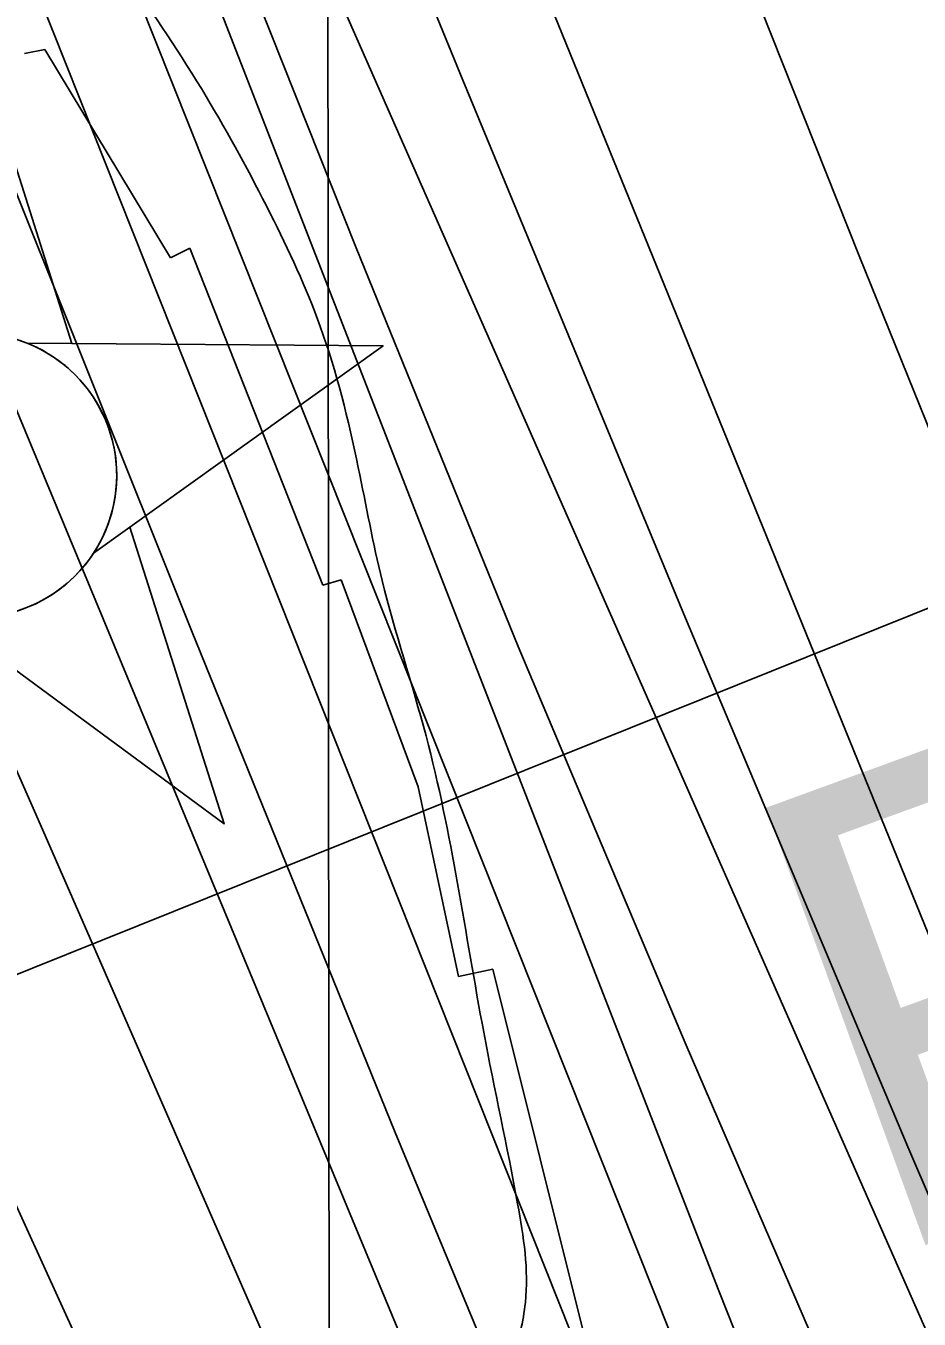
# Model space of a CAD drawing. Extents: x 3297772 to 3335630, y 634068 to 659439.
# Drawn here: x 3312327.9 to 3312519.8, y 652654.6 to 652932.4 of the extents above; entities that cross this region are included whole.
import ezdxf

# ---------------------------------------------------------------- set-up
doc = ezdxf.new("R2010")
doc.units = 0
for name, color, linetype in [('V-CHAN-NAID', 7, 'Continuous'), ('V-GRID-MAJR', 7, 'Continuous'), ('V-RIVR-EDGE', 7, 'Continuous'), ('V-RIVR-RANG', 7, 'Continuous'), ('V-RRAP-RVMT', 7, 'Continuous'), ('V-TOPO-DPTH', 7, 'Continuous'), ('V-TOPO-MAJR', 7, 'Continuous'), ('V-TOPO-MINR', 7, 'Continuous'), ('V-TOPO-WATR', 7, 'Continuous')]:
    doc.layers.add(name, color=color, linetype=linetype)

msp = doc.modelspace()

# ---------------------------------------------------------------- linework, layer by layer
at = {"layer": 'V-CHAN-NAID'}
for points in [[(3312305.95, 652864.34), (3312296.37, 652864.41), (3312317.49, 652927.89), (3312337.71, 652864.12), (3312328.13, 652864.18), (3312326.55, 652864.76), (3312324.46, 652865.38), (3312322.42, 652865.83), (3312320.38, 652866.14), (3312319.21, 652866.26), (3312317.68, 652866.34), (3312315.96, 652866.33), (3312314.59, 652866.26), (3312312.68, 652866.06), (3312311.31, 652865.84), (3312309.53, 652865.46), (3312308, 652865.04), (3312306.97, 652864.71)], [(3312328.13, 652864.18), (3312404.62, 652863.64), (3312342.42, 652819.12), (3312343.33, 652820.61), (3312344.31, 652822.46), (3312345.02, 652824.04), (3312345.76, 652826), (3312346.31, 652827.78), (3312346.7, 652829.42), (3312347.06, 652831.43), (3312347.25, 652833), (3312347.37, 652835.21), (3312347.34, 652837.27), (3312347.16, 652839.49), (3312346.89, 652841.25), (3312346.4, 652843.48), (3312345.76, 652845.62), (3312345.01, 652847.6), (3312344.36, 652849.05), (3312343.35, 652850.96), (3312342.29, 652852.68), (3312341.08, 652854.39), (3312339.82, 652855.92), (3312338.54, 652857.29), (3312336.91, 652858.82), (3312335.17, 652860.23), (3312333.49, 652861.41), (3312331.6, 652862.54), (3312330.13, 652863.3)], [(3312342.42, 652819.12), (3312350.21, 652824.7), (3312370.44, 652760.92), (3312316.59, 652800.63), (3312324.39, 652806.21), (3312326.05, 652806.69), (3312327.66, 652807.25), (3312329.82, 652808.16), (3312331.56, 652809.05), (3312333.42, 652810.16), (3312335.16, 652811.37), (3312336.71, 652812.62), (3312338, 652813.79), (3312339.39, 652815.21), (3312340.59, 652816.61), (3312341.71, 652818.08)]]:
    msp.add_lwpolyline(points, close=True, dxfattribs=at)
msp.add_circle((3312316.84, 652835.81), 30.54, dxfattribs=at)
at = {"layer": 'V-GRID-MAJR'}
msp.add_spline([(3312404.53, 639457.24), (3312401.89, 642484.85), (3312396.6, 648546.19), (3312391.31, 654607.56), (3312388.66, 657641.31)], degree=3, dxfattribs=at)
at = {"layer": 'V-RIVR-EDGE'}
msp.add_spline([(3312883.83, 657641.82), (3312877.43, 657629.14), (3312871.37, 657628.72), (3312863.11, 657617.48), (3312850.09, 657604.96), (3312831.43, 657586.39), (3312812.78, 657572.58), (3312803.23, 657564.38), (3312789.37, 657559.65), (3312783.73, 657554.03), (3312778.95, 657547.98), (3312767.65, 657529.83), (3312766.74, 657514.68), (3312759.36, 657504.74), (3312737.65, 657480.11), (3312721.16, 657463.7), (3312710.73, 657449), (3312699.44, 657435.61), (3312692.93, 657428.27), (3312686.84, 657419.19), (3312681.62, 657408.38), (3312674.62, 657379.82), (3312668.49, 657352.56), (3312668.04, 657345.63), (3312665.88, 657344.77), (3312663.27, 657342.61), (3312660.21, 657327.47), (3312656.72, 657318.82), (3312656.28, 657315.35), (3312656.27, 657312.76), (3312656.25, 657305.4), (3312649.29, 657291.99), (3312642.33, 657278.15), (3312629.29, 657257.84), (3312613.67, 657244.02), (3312607.17, 657238.84), (3312604.13, 657235.39), (3312597.15, 657216.35), (3312589.75, 657199.05), (3312576.29, 657183.07), (3312552.85, 657158.45), (3312535.92, 657141.17), (3312529.84, 657135.12), (3312518.53, 657113.94), (3312495.09, 657088.45), (3312476.43, 657069.45), (3312466.01, 657059.08), (3312458.63, 657050.44), (3312456.42, 657033.99), (3312453.38, 657028.8), (3312435.15, 657010.23), (3312419.52, 656992.52), (3312412.13, 656980.42), (3312408.19, 656963.11), (3312401.64, 656941.04), (3312399.86, 656923.29), (3312398.97, 656910.74), (3312397.64, 656900.79), (3312392.42, 656890.41), (3312371.99, 656858.42), (3312368.08, 656851.5), (3312358.98, 656847.2), (3312355.07, 656842.44), (3312348.1, 656827.31), (3312342.02, 656819.53), (3312329.88, 656810.9), (3312322.93, 656802.69), (3312315.54, 656789.29), (3312314.22, 656780.63), (3312315.05, 656767.21), (3312319.36, 656757.24), (3312322.37, 656750.3), (3312324.96, 656746.4), (3312326.24, 656741.2), (3312321.9, 656736.88), (3312315.4, 656733.87), (3312309.33, 656731.72), (3312293.7, 656712.71), (3312281.09, 656690.66), (3312277.16, 656675.51), (3312275.39, 656662.1), (3312281.85, 656646.93), (3312281.83, 656640), (3312278.34, 656628.75), (3312273.12, 656617.94), (3312258.79, 656602.39), (3312246.2, 656588.13), (3312240.56, 656585.11), (3312233.19, 656580.37), (3312231.01, 656573.45), (3312216.18, 656528.02), (3312209.61, 656496.87), (3312208.27, 656481.72), (3312210.84, 656469.16), (3312213.84, 656459.19), (3312219.03, 656454.85), (3312220.75, 656451.81), (3312220.3, 656445.75), (3312215.52, 656438.4), (3312207.71, 656428.9), (3312199.46, 656418.96), (3312190.79, 656414.65), (3312182.97, 656406.45), (3312174.28, 656392.18), (3312172.95, 656381.36), (3312175.96, 656371.39), (3312180.7, 656362.29), (3312182.83, 656348.43), (3312180.2, 656336.75), (3312175.84, 656322.9), (3312165.83, 656303.44), (3312151.06, 656282.7), (3312142.37, 656268.86), (3312132.8, 656250.7), (3312126.26, 656232.97), (3312123.61, 656213.49), (3312124.38, 656172.36), (3312121.32, 656161.11), (3312110.42, 656131.7), (3312106.94, 656124.78), (3312106.49, 656119.15), (3312106.48, 656114.39), (3312107.78, 656112.65), (3312112.96, 656108.31), (3312112.95, 656104.85), (3312110.35, 656101.82), (3312104.71, 656098.81), (3312099.95, 656098.82), (3312095.18, 656094.93), (3312090.84, 656093.21), (3312087.81, 656093.65), (3312081.75, 656093.67), (3312077.85, 656090.65), (3312073.45, 656063.81), (3312068.16, 656026.59), (3312055.97, 655997.61), (3312045.52, 655975.56), (3312040.29, 655960.85), (3312035.47, 655938.35), (3312031.92, 655901.12), (3312030.13, 655879.05), (3312024.89, 655858.28), (3312021.83, 655848.33), (3312021.82, 655843.56), (3312023.1, 655834.9), (3312020.47, 655821.92), (3312016.98, 655812.4), (3312015.2, 655794.66), (3312007.34, 655765.67), (3312000.79, 655745.33), (3311997.76, 655742.31), (3311991.69, 655741.03), (3311986.48, 655736.71), (3311975.14, 655702.54), (3311969.88, 655673.54), (3311967.68, 655661.86), (3311967.62, 655636.74), (3311969.66, 655587.38), (3311970.07, 655575.69), (3311970.06, 655571.36), (3311972.22, 655571.36), (3311981.75, 655571.33), (3311985.2, 655568.29), (3311986.88, 655544.91), (3311989.45, 655536.24), (3311993.33, 655527.57), (3311994.15, 655510.25), (3311994.94, 655477.35), (3311993.58, 655456.14), (3311993.56, 655445.75), (3311996.13, 655437.08), (3311998.28, 655430.58), (3311999.55, 655418.45), (3312002.14, 655413.68), (3312005.59, 655409.78), (3312006.87, 655402.42), (3312010.72, 655381.62), (3312015.83, 655348.27), (3312020.08, 655316.22), (3312020.88, 655290.68), (3312024.34, 655286.34), (3312024.33, 655282.88), (3312021.72, 655278.55), (3312020.83, 655267.73), (3312020.36, 655251.71), (3312023.75, 655222.7), (3312024.12, 655198.88), (3312027.09, 655174.63), (3312027.92, 655158.18), (3312027.89, 655148.65), (3312033.05, 655134.35), (3312042.51, 655107.92), (3312048.96, 655087.55), (3312050.66, 655075.42), (3312051.93, 655064.16), (3312054.08, 655058.96), (3312054.93, 655053.33), (3312054.48, 655044.24), (3312054.44, 655029.52), (3312054.43, 655026.06), (3312057.46, 655026.05), (3312058.74, 655016.09), (3312058.72, 655009.59), (3312057.85, 655007), (3312058.7, 655000.5), (3312065.62, 654995.72), (3312069.06, 654986.19), (3312073.78, 654969.29), (3312075.04, 654956.3), (3312078.47, 654942.44), (3312077.58, 654930.32), (3312077.53, 654910.83), (3312077.47, 654886.59), (3312076.55, 654866.67), (3312076.51, 654848.49), (3312076.06, 654840.26), (3312077.76, 654829.87), (3312080.34, 654820.77), (3312078.15, 654811.25), (3312075.94, 654795.67), (3312071.58, 654782.69), (3312065.51, 654777.51), (3312055.05, 654751.56), (3312052.43, 654742.04), (3312052.83, 654727.32), (3312052.81, 654718.66), (3312051.92, 654709.57), (3312048.01, 654704.38), (3312044.11, 654701.8), (3312043.64, 654687.51), (3312041.88, 654675.39), (3312043.59, 654669.33), (3312047.46, 654658.06), (3312051.34, 654648.52), (3312056.94, 654638.55), (3312058.22, 654630.32), (3312056.91, 654626), (3312053.87, 654622.54), (3312055.56, 654606.08), (3312057.25, 654588.33), (3312055.9, 654567.55), (3312049.35, 654546.78), (3312038.46, 654520.4), (3312032.36, 654504.4), (3312028.85, 654484.49), (3312027.52, 654473.24), (3312030.9, 654437.29), (3312033.39, 654395.29), (3312033.79, 654380.57), (3312031.62, 654380.57), (3312029.45, 654378.41), (3312029.4, 654358.93), (3312028.5, 654342.91), (3312025.45, 654335.99), (3312021.1, 654326.48), (3312020.22, 654320.42), (3312017.16, 654307.87), (3312011.94, 654300.96), (3312002.83, 654291.89), (3311994.14, 654280.65), (3311985.01, 654266.82), (3311975.01, 654248.66), (3311965.01, 654231.8), (3311959.34, 654213.63), (3311951.92, 654190.7), (3311944.93, 654165.61), (3311941.42, 654144.83), (3311939.64, 654128.38), (3311938.31, 654114.97), (3311937.42, 654105.88), (3311937.39, 654090.72), (3311937.79, 654079.03), (3311943.83, 654068.63), (3311951.59, 654055.62), (3311959.76, 654034.82), (3311962.77, 654023.55), (3311962.74, 654015.33), (3311964.9, 654011.42), (3311970.96, 654011.41), (3311980.48, 654009.65), (3311992.58, 654001.4), (3311999.48, 653987.96), (3312004.63, 653969.33), (3312011.95, 653953.29), (3312017.96, 653932.49), (3312020.08, 653914.74), (3312021.76, 653894.38), (3312019.56, 653878.37), (3312014.29, 653850.67), (3312012.08, 653832.93), (3312009.91, 653827.3), (3312003.79, 653806.1), (3312002.03, 653792.69), (3312001.98, 653774.5), (3312001.97, 653770.61), (3312001.91, 653747.23), (3312003.17, 653728.17), (3312002.71, 653719.52), (3312004.85, 653708.69), (3312015.62, 653687.44), (3312023.82, 653676.17), (3312027.7, 653671.4), (3312028.56, 653667.5), (3312028.98, 653663.17), (3312031.13, 653657.1), (3312034.58, 653652.33), (3312037.17, 653647.13), (3312036.72, 653638.9), (3312035.38, 653625.05), (3312037.1, 653617.69), (3312040.98, 653611.18), (3312040.97, 653607.28), (3312039.22, 653602.53), (3312043.55, 653600.35), (3312043.54, 653595.59), (3312041.35, 653586.07), (3312040.46, 653578.28), (3312040.44, 653569.19), (3312044.3, 653554.02), (3312050.76, 653538.85), (3312058.51, 653521.52), (3312065.4, 653509.38), (3312069.24, 653484.25), (3312070.48, 653461.3), (3312067, 653456.12), (3312066.99, 653450.92), (3312074.76, 653441.81), (3312079.96, 653441.36), (3312080.38, 653437.03), (3312084.67, 653420.14), (3312091.12, 653403.67), (3312098.44, 653386.77), (3312109.65, 653368.12), (3312121.74, 653355.97), (3312125.62, 653349.46), (3312128.2, 653339.5), (3312130.35, 653336.03), (3312138.14, 653334.71), (3312144.18, 653326.04), (3312155.83, 653308.26), (3312169.63, 653287.88), (3312173.5, 653275.74), (3312176.95, 653271.41), (3312179.98, 653271.83), (3312182.58, 653271.39), (3312186.46, 653264.45), (3312198.98, 653249.7), (3312207.62, 653241.02), (3312220.12, 653218.91), (3312235.21, 653193.33), (3312245.1, 653166.89), (3312251.55, 653147.39), (3312254.98, 653135.26), (3312261.89, 653129.18), (3312265.78, 653127.01), (3312270.09, 653117.04), (3312278.69, 653091.91), (3312283.82, 653066.35), (3312289.81, 653037.33), (3312290.63, 653020.87), (3312298.83, 653007.86), (3312313.06, 652986.18), (3312331.2, 652965.79), (3312349.32, 652943.23), (3312366.58, 652917.21), (3312380.37, 652892.06), (3312391.13, 652867.79), (3312399.29, 652837.46), (3312404.42, 652813.21), (3312413.86, 652779.84), (3312426.26, 652716.17), (3312433.53, 652679.35), (3312435.21, 652658.13), (3312432.58, 652646.01), (3312429.96, 652637.36), (3312427.78, 652630.01), (3312427.76, 652621.35), (3312435.5, 652598.38), (3312438.91, 652579.32), (3312438.44, 652564.6), (3312439.24, 652538.19), (3312442.23, 652518.7), (3312447.38, 652503.53), (3312468.06, 652459.75), (3312483.55, 652420.75), (3312498.17, 652381.31), (3312505.93, 652365.71), (3312511.1, 652356.6), (3312510.65, 652348.38), (3312513.66, 652343.61), (3312517.12, 652340.57), (3312519.7, 652334.93), (3312520.12, 652328.44), (3312520.54, 652323.67), (3312524.86, 652318.9), (3312527.42, 652304.61), (3312533.48, 652302.43), (3312534.77, 652300.69), (3312534.76, 652295.06), (3312533.46, 652292.9), (3312539.49, 652282.93), (3312543.36, 652271.23), (3312557.17, 652254.31), (3312567.53, 652240), (3312583.95, 652226.54), (3312597.76, 652210.48), (3312621.93, 652179.25), (3312627.1, 652170.14), (3312635.32, 652164.49), (3312643.09, 652156.68), (3312650.43, 652146.71), (3312660.77, 652128.06), (3312679.29, 652089.05), (3312693.93, 652055.24), (3312706.41, 652026.64), (3312729.27, 651989.78), (3312750.41, 651958.12), (3312768.1, 651933.83), (3312782.77, 651915.18), (3312793.57, 651904.76), (3312806.08, 651886.98), (3312821.18, 651865.29), (3312842.77, 651841.86), (3312858.75, 651825.8), (3312876.91, 651814.5), (3312895.06, 651799.73), (3312904.14, 651794.95), (3312909.31, 651788.01), (3312919.23, 651769.8), (3312923.54, 651761.13), (3312925.69, 651758.96), (3312932.62, 651758.51), (3312939.97, 651754.16), (3312941.26, 651751.56), (3312945.99, 651737.26), (3312947.27, 651729.03), (3312950.29, 651723.83), (3312963.67, 651706.91), (3312981.79, 651681.75)], degree=3, dxfattribs=at)
at = {"layer": 'V-RIVR-RANG'}
msp.add_line((3311877.93, 652548.67), (3313248.52, 653099.15), dxfattribs=at)
at = {"layer": 'V-RRAP-RVMT'}
for p, q in [((3312331.91, 652927.29), (3312327.58, 652926.43)), ((3312358.93, 652882.53), (3312331.91, 652927.29)), ((3312363.08, 652884.63), (3312358.93, 652882.53)), ((3312391.7, 652812.19), (3312363.08, 652884.63)), ((3312395.62, 652813.39), (3312391.7, 652812.19)), ((3312412.18, 652768.88), (3312395.62, 652813.39)), ((3312420.85, 652728.13), (3312412.18, 652768.88)), ((3312428.23, 652729.7), (3312420.85, 652728.13)), ((3312459.76, 652603.33), (3312428.23, 652729.7))]:
    msp.add_line(p, q, dxfattribs=at)
at = {"layer": 'V-TOPO-DPTH'}
for points in [[(3312070.15, 654136.9), (3312141.02, 653885.32), (3312162.99, 653806.68), (3312184.71, 653727.97), (3312206.08, 653649.17), (3312227.21, 653570.3), (3312254.46, 653467.69), (3312261.85, 653440.1), (3312269.31, 653412.52), (3312276.88, 653384.98), (3312284.52, 653357.45), (3312292.49, 653330.02), (3312300.81, 653302.71), (3312309.66, 653275.56), (3312318.87, 653248.53), (3312333.7, 653206.35), (3312342.66, 653181.44), (3312351.86, 653156.63), (3312361.42, 653131.94), (3312371.22, 653107.35), (3312690.18, 652323.7)], [(3312690.18, 652323.7), (3312371.22, 653107.35), (3312361.42, 653131.94), (3312351.86, 653156.63), (3312342.66, 653181.44), (3312333.7, 653206.35), (3312318.87, 653248.53), (3312309.66, 653275.56), (3312300.81, 653302.71), (3312292.49, 653330.02), (3312284.52, 653357.45), (3312276.88, 653384.98), (3312269.31, 653412.52), (3312261.85, 653440.1), (3312254.46, 653467.69), (3312227.21, 653570.3), (3312206.08, 653649.17), (3312184.71, 653727.97), (3312162.99, 653806.68), (3312141.02, 653885.32), (3312070.15, 654136.9)], [(3312844.52, 651763.04), (3312795.63, 651855.99), (3312702.52, 652035.45), (3312700.73, 652038.97), (3312699, 652042.52), (3312697.34, 652046.1), (3312695.73, 652049.71), (3312631.72, 652196.89), (3312598.51, 652274.25), (3312565.78, 652351.82), (3312533.78, 652429.69), (3312502.26, 652507.76), (3312273.53, 653082.1), (3312263.86, 653107.05), (3312254.5, 653132.12), (3312245.6, 653157.35), (3312237.02, 653182.7), (3312216.79, 653244.28), (3312209.52, 653266.48), (3312202.27, 653288.69), (3312195.07, 653310.92), (3312187.9, 653333.15), (3312180.53, 653355.31), (3311952.44, 654130.84)], [(3312911.52, 651802.24), (3312878.41, 651868.71), (3312845.45, 651935.25), (3312779.3, 652069.44), (3312774.28, 652079.8), (3312769.34, 652090.21), (3312764.54, 652100.67), (3312759.83, 652111.18), (3312317.81, 653113.64), (3312315.58, 653118.79), (3312313.4, 653123.95), (3312311.29, 653129.13), (3312309.21, 653134.34), (3312305.33, 653144.3), (3312305.08, 653145.04), (3312305.01, 653145.28), (3312049.31, 654117.72)], [(3312049.31, 654117.72), (3312305.01, 653145.28), (3312305.08, 653145.04), (3312305.33, 653144.3), (3312309.21, 653134.34), (3312311.29, 653129.13), (3312313.4, 653123.95), (3312315.58, 653118.79), (3312317.81, 653113.64), (3312759.83, 652111.18), (3312764.54, 652100.67), (3312769.34, 652090.21), (3312774.28, 652079.8), (3312779.3, 652069.44), (3312845.45, 651935.25), (3312878.41, 651868.71), (3312911.52, 651802.24)], [(3312516.69, 652560.13), (3312476.8, 652660.65), (3312295.65, 653125.55), (3312292.74, 653133.25), (3312289.92, 653140.98), (3312287.26, 653148.76), (3312284.69, 653156.58), (3312225.15, 653343.91), (3312210.96, 653388.8), (3312196.86, 653433.72), (3312029.57, 654093.88)], [(3312029.57, 654093.88), (3312196.86, 653433.72), (3312210.96, 653388.8), (3312225.15, 653343.91), (3312284.69, 653156.58), (3312287.26, 653148.76), (3312289.92, 653140.98), (3312292.74, 653133.25), (3312295.65, 653125.55), (3312476.8, 652660.65), (3312516.69, 652560.13)], [(3312170.52, 653932.32), (3312181.22, 653882.76), (3312193.03, 653833.44), (3312205.57, 653784.29), (3312218.76, 653735.3), (3312232.09, 653686.34), (3312245.62, 653637.43), (3312259.28, 653588.57), (3312262.88, 653575.77), (3312278.88, 653520.67), (3312295.45, 653465.75), (3312312.89, 653411.1), (3312330.91, 653356.63), (3312392.65, 653174.75), (3312393.92, 653171.11), (3312395.21, 653167.48), (3312396.56, 653163.86), (3312397.94, 653160.26), (3312450.69, 653025.08), (3312478.68, 652953.97), (3312506.93, 652882.98), (3312535.59, 652812.15), (3312564.52, 652741.42), (3312795.3, 652181.88)], [(3312170.52, 653932.32), (3312181.22, 653882.76), (3312193.03, 653833.44), (3312205.57, 653784.29), (3312218.76, 653735.3), (3312232.09, 653686.34), (3312245.62, 653637.43), (3312259.28, 653588.57), (3312262.88, 653575.77), (3312278.88, 653520.67), (3312295.45, 653465.75), (3312312.89, 653411.1), (3312330.91, 653356.63), (3312392.65, 653174.75), (3312393.92, 653171.11), (3312395.21, 653167.48), (3312396.56, 653163.86), (3312397.94, 653160.26), (3312450.69, 653025.08), (3312478.68, 652953.97), (3312506.93, 652882.98), (3312535.59, 652812.15), (3312564.52, 652741.42), (3312795.3, 652181.88)]]:
    msp.add_lwpolyline(points, dxfattribs=at)
at = {"layer": 'V-TOPO-MAJR'}
msp.add_lwpolyline([(3311880.87, 654121.72), (3312148.05, 653171.61), (3312161.57, 653141.82), (3312175.03, 653111.99), (3312188.42, 653082.14), (3312201.76, 653052.26), (3312278.97, 652878.71), (3312330.53, 652761.89), (3312381.63, 652644.87), (3312432.04, 652527.55), (3312482, 652410.03), (3312625.05, 652070.7), (3312638.14, 652040.37), (3312651.57, 652010.19), (3312665.49, 651980.24), (3312679.76, 651950.44), (3312685.8, 651938.07), (3312699.03, 651911.14), (3312712.31, 651884.23), (3312725.67, 651857.37), (3312739.09, 651830.53)], dxfattribs=at)
at = {"layer": 'V-TOPO-MINR'}
for points in [[(3311961.72, 654135.97), (3312262.41, 653168.74), (3312267.81, 653152.76), (3312273.41, 653136.85), (3312279.31, 653121.05), (3312285.41, 653105.31), (3312673.29, 652132.47)], [(3312070.15, 654136.9), (3312141.02, 653885.32), (3312162.99, 653806.68), (3312184.71, 653727.97), (3312206.08, 653649.17), (3312227.21, 653570.3), (3312254.46, 653467.69), (3312261.85, 653440.1), (3312269.31, 653412.52), (3312276.88, 653384.98), (3312284.52, 653357.45), (3312292.49, 653330.02), (3312300.81, 653302.71), (3312309.66, 653275.56), (3312318.87, 653248.53), (3312333.7, 653206.35), (3312342.66, 653181.44), (3312351.86, 653156.63), (3312361.42, 653131.94), (3312371.22, 653107.35), (3312690.18, 652323.7)], [(3311952.44, 654130.84), (3312180.53, 653355.31), (3312187.9, 653333.15), (3312195.07, 653310.92), (3312202.27, 653288.69), (3312209.52, 653266.48), (3312216.79, 653244.28), (3312237.02, 653182.7), (3312245.6, 653157.35), (3312254.5, 653132.12), (3312263.86, 653107.05), (3312273.53, 653082.1), (3312502.26, 652507.76), (3312533.78, 652429.69), (3312565.78, 652351.82), (3312598.51, 652274.25), (3312631.72, 652196.89), (3312695.73, 652049.71), (3312697.34, 652046.1), (3312699, 652042.52), (3312700.73, 652038.97), (3312702.52, 652035.45), (3312795.63, 651855.99), (3312844.52, 651763.04)], [(3312049.31, 654117.72), (3312305.01, 653145.28), (3312305.08, 653145.04), (3312305.33, 653144.3), (3312309.21, 653134.34), (3312311.29, 653129.13), (3312313.4, 653123.95), (3312315.58, 653118.79), (3312317.81, 653113.64), (3312759.83, 652111.18), (3312764.54, 652100.67), (3312769.34, 652090.21), (3312774.28, 652079.8), (3312779.3, 652069.44), (3312845.45, 651935.25), (3312878.41, 651868.71), (3312911.52, 651802.24)], [(3311944.28, 654111.47), (3312192.83, 653252.57), (3312196.99, 653240.48), (3312200.99, 653228.33), (3312204.99, 653216.18), (3312208.98, 653204.03), (3312212.98, 653191.87), (3312219.65, 653171.56), (3312227.18, 653149.33), (3312234.97, 653127.19), (3312243.16, 653105.19), (3312251.62, 653083.29), (3312320.13, 652910.52), (3312363.43, 652802.47), (3312407.25, 652694.62), (3312451.83, 652587.09), (3312496.93, 652479.78), (3312677.13, 652055.24), (3312681.77, 652044.6), (3312686.53, 652034.02), (3312691.49, 652023.53), (3312696.58, 652013.1), (3312759.51, 651887.17), (3312796.56, 651814.03)], [(3312039.44, 654105.8), (3312210.31, 653448.04), (3312227, 653389.99), (3312295.26, 653150.9), (3312296.46, 653146.9), (3312297.73, 653142.93), (3312299.12, 653139), (3312300.58, 653135.1), (3312364.69, 652970.58), (3312398.81, 652884.66), (3312433.65, 652799.04), (3312469.57, 652713.87), (3312506.21, 652629), (3312729.88, 652119.82), (3312739.56, 652098.19), (3312749.42, 652076.64), (3312759.57, 652055.23), (3312769.91, 652033.9), (3312798.63, 651975.63), (3312822.44, 651927.67), (3312846.42, 651879.8), (3312870.67, 651832.06)], [(3311793.11, 654100.1), (3312097.4, 653169.17), (3312099.73, 653167.13), (3312101.93, 653164.97), (3312103.93, 653162.62), (3312105.79, 653160.15), (3312107.48, 653157.54), (3312109.07, 653154.87), (3312110.51, 653152.13), (3312111.85, 653149.33), (3312121.27, 653128.25), (3312127.26, 653114.88), (3312133.27, 653101.51), (3312139.31, 653088.16), (3312145.38, 653074.82), (3312513.58, 652266.7)], [(3311923, 654085.41), (3312202.65, 653157.69), (3312203.81, 653154.94), (3312204.87, 653152.16), (3312205.87, 653149.35), (3312206.82, 653146.51), (3312207.77, 653143.68), (3312208.71, 653140.85), (3312209.64, 653138.01), (3312211.33, 653132.87), (3312213.15, 653127.48), (3312215.04, 653122.11), (3312217.02, 653116.78), (3312219.07, 653111.47), (3312235.13, 653070.8), (3312245.32, 653045.2), (3312255.6, 653019.63), (3312266.01, 652994.12), (3312276.51, 652968.65), (3312652.6, 652062.7)], [(3312096.01, 653974.08), (3312138.51, 653826.05), (3312163.07, 653739.46), (3312187.24, 653652.77), (3312210.85, 653565.92), (3312234.07, 653478.96), (3312280.87, 653301.36), (3312284.44, 653287.93), (3312288.05, 653274.52), (3312291.71, 653261.12), (3312295.42, 653247.73), (3312299.28, 653234.39), (3312303.32, 653221.11), (3312307.62, 653207.91), (3312312.09, 653194.77), (3312315.28, 653185.72), (3312321.61, 653168.14), (3312328.12, 653150.63), (3312334.89, 653133.22), (3312341.84, 653115.87), (3312421.78, 652920.7), (3312469.29, 652806.01), (3312517.4, 652691.58), (3312566.41, 652577.53)], [(3312170.52, 653932.32), (3312181.22, 653882.76), (3312193.03, 653833.44), (3312205.57, 653784.29), (3312218.76, 653735.3), (3312232.09, 653686.34), (3312245.62, 653637.43), (3312259.28, 653588.57), (3312262.88, 653575.77), (3312278.88, 653520.67), (3312295.45, 653465.75), (3312312.89, 653411.1), (3312330.91, 653356.63), (3312392.65, 653174.75), (3312393.92, 653171.11), (3312395.21, 653167.48), (3312396.56, 653163.86), (3312397.94, 653160.26), (3312450.69, 653025.08), (3312478.68, 652953.97), (3312506.93, 652882.98), (3312535.59, 652812.15), (3312564.52, 652741.42), (3312795.3, 652181.88)]]:
    msp.add_lwpolyline(points, dxfattribs=at)
at = {"layer": 'V-TOPO-WATR'}
msp.add_lwpolyline([(3312029.57, 654093.88), (3312196.86, 653433.72), (3312210.96, 653388.8), (3312225.15, 653343.91), (3312284.69, 653156.58), (3312287.26, 653148.76), (3312289.92, 653140.98), (3312292.74, 653133.25), (3312295.65, 653125.55), (3312476.8, 652660.65), (3312516.69, 652560.13)], dxfattribs=at)

# ---------------------------------------------------------------- texts
at = {"layer": 'V-CHAN-NAID'}
msp.add_text('PLAQUEMINE "209" (209.0)', height=100, rotation=20.0358, dxfattribs=at).set_placement((3312510.88, 652666.7))

doc.saveas('drawing.dxf')
